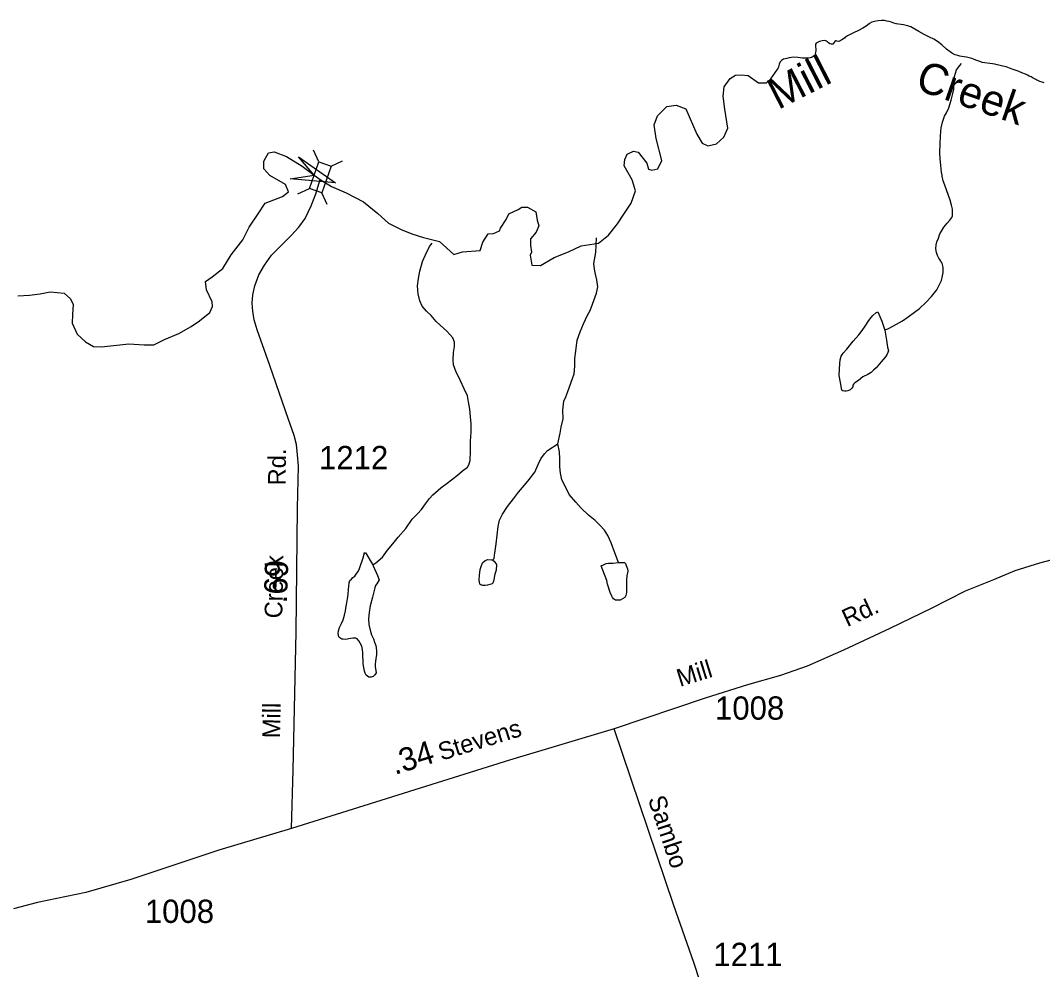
# Model space of a CAD drawing. Extents: x 2206922 to 2357709, y 510027 to 673830.
# Drawn here: x 2241724 to 2247214, y 577247 to 582346 of the extents above; entities that cross this region are included whole.
import ezdxf

# ---------------------------------------------------------------- set-up
doc = ezdxf.new("R2010")
doc.units = 0
for name, color, linetype in [('Exist Boundary Political CountyLine', 7, 'Continuous'), ('Exist Hydrographic Misc Water Feature', 7, 'Continuous'), ('Exist Hydrographic River Shore Label', 7, 'Continuous'), ('Exist Road Secondary Mileage Hundredths English Label', 7, 'Continuous'), ('Exist Road Secondary Structure Standard Bridge Attributed CELL', 7, 'Continuous'), ('Exist Road Secondary Structure Standard Bridge CELL', 7, 'Continuous'), ('Exist Road Secondary Type 51 Attributed', 7, 'Continuous'), ('Exist Road Secondary Type 51 Label', 7, 'Continuous'), ('Exist Road Secondary Type 51 Number Label', 7, 'Continuous')]:
    doc.layers.add(name, color=color, linetype=linetype)

msp = doc.modelspace()

# ---------------------------------------------------------------- linework, layer by layer
at = {"layer": 'Exist Boundary Political CountyLine'}
for points in [[(2246890, 582120.4), (2246882.8, 582123.4), (2246876.5, 582126.1), (2246866.8, 582129.6), (2246855.5, 582133.1), (2246842.2, 582137.7), (2246833.8, 582141.1), (2246826.8, 582143.9), (2246819.7, 582146.1), (2246806.3, 582148.9), (2246792.2, 582151), (2246780.3, 582152.6), (2246770.2, 582154.6), (2246758.5, 582157.9), (2246744.2, 582162.5), (2246736, 582165.6), (2246729.8, 582168.7), (2246724.3, 582172.1), (2246698.5, 582192.2), (2246672.2, 582215.5), (2246649.3, 582234.1), (2246630.6, 582245.1), (2246607, 582256.9), (2246578.3, 582271.7), (2246549.6, 582287.5), (2246527, 582300.2), (2246506.5, 582311.7), (2246499, 582314.4), (2246491, 582317.1), (2246481.7, 582319.8), (2246467.6, 582322.5), (2246454.7, 582323.8), (2246440.9, 582325.8), (2246430.1, 582328.4), (2246427.6, 582328.9), (2246415.3, 582332.7), (2246403.2, 582336.5), (2246390.7, 582340.1), (2246378, 582343), (2246365.1, 582345.3), (2246348, 582346.5), (2246331, 582345), (2246311.3, 582341.3), (2246296.6, 582336.4), (2246285.1, 582329.7), (2246274.4, 582321.8), (2246266, 582315.6), (2246257.2, 582309.7), (2246249, 582304.5), (2246225.2, 582292.2), (2246198.8, 582279.8), (2246167, 582263.3), (2246160, 582259.3), (2246154.5, 582255.9), (2246149.3, 582252.1), (2246135, 582241.8), (2246120, 582233.5), (2246108.5, 582234.9), (2246106.1, 582236), (2246104.4, 582236.1), (2246097.3, 582232.9), (2246092.3, 582225.9), (2246086.6, 582219.8), (2246079, 582218.4), (2246070.8, 582220.9), (2246064.2, 582226.1), (2246061.2, 582229.4), (2246058.1, 582232.3), (2246054.2, 582234.9), (2246042.7, 582239), (2246030.4, 582237.7), (2246016.5, 582232.9), (2246005.8, 582228.7), (2245997.2, 582223.8), (2245994.5, 582218.1), (2245994.9, 582214.6), (2245994.9, 582204.9), (2245995.5, 582194.1), (2245996, 582184.6), (2245994.9, 582175), (2245993.1, 582167.2), (2245990, 582159.9), (2245985.7, 582154.6), (2245976.5, 582149.4), (2245964.8, 582146), (2245951.1, 582143.7), (2245924, 582143.3), (2245900, 582146.8), (2245877, 582148.6), (2245864.9, 582147.4), (2245852.8, 582145.1), (2245840.3, 582142.6), (2245831.1, 582140.7), (2245822.3, 582137.9), (2245813.3, 582133.3), (2245803.8, 582123.2), (2245798.7, 582110.8), (2245795.8, 582097.8), (2245794.2, 582092.5), (2245792.8, 582087.3)], [(2247222, 582011.3), (2247211.1, 582014.6), (2247199.4, 582018.8), (2247189.2, 582023.3), (2247184, 582026.2), (2247178.1, 582029.4), (2247170.9, 582033.3), (2247163.7, 582037.1), (2247152, 582043), (2247142.4, 582047.9), (2247132.6, 582053.1), (2247122.9, 582057.8), (2247103.4, 582065.8), (2247082.5, 582073.2), (2247056.9, 582082.6), (2247036.2, 582090.6), (2247019, 582096.6), (2247000.9, 582101.3), (2246993.3, 582102.9), (2246985.7, 582104.4), (2246979.2, 582105.8), (2246969.8, 582108.2), (2246958.5, 582110.9), (2246945.4, 582113.3), (2246890, 582120.4)], [(2244397.8, 581330.3), (2244416.9, 581342.5), (2244447.5, 581342.5), (2244491.8, 581318), (2244499.5, 581273.7), (2244508.7, 581243.1), (2244493.4, 581209.5), (2244462.8, 581172.8), (2244462.8, 581137.6), (2244468.9, 581101), (2244462.2, 581084.7), (2244470.4, 581030.6), (2244517.8, 581029.1), (2244589.7, 581073.4), (2244667.6, 581104), (2244734.9, 581136.1), (2244828.1, 581149.9), (2244881.6, 581192.7), (2244930.9, 581253.6), (2244965.3, 581305.2), (2245003.9, 581363.9), (2245026.9, 581431.1), (2245010, 581489.2), (2244966.4, 581565), (2244969.3, 581599.4), (2244981.8, 581628.3), (2245016.9, 581643.6), (2245042.3, 581637.9), (2245088.8, 581579.4), (2245096.4, 581547.3), (2245114.8, 581541.2), (2245146.9, 581548.8), (2245168.3, 581594.7), (2245137.7, 581712.4), (2245127, 581785.8), (2245145.3, 581834.7), (2245196.5, 581883.6), (2245245.4, 581891.2), (2245297.4, 581871.4), (2245357.4, 581735.4), (2245386.1, 581686.4), (2245415.1, 581672.7), (2245462.5, 581683.4), (2245502.3, 581720), (2245523.7, 581767.4), (2245506.8, 581869.8), (2245498.4, 581940.2), (2245504.5, 581990.6), (2245535.1, 582034.9), (2245564.2, 582051.8), (2245594.7, 582054.8), (2245632.4, 582050.7), (2245688, 582012), (2245730.8, 582010.5), (2245753.7, 582031.9), (2245792.8, 582087.3)], [(2243130.6, 581400.6), (2243164.3, 581425), (2243147.4, 581464.8), (2243063.4, 581513.7), (2243031.3, 581548.8), (2243031.3, 581590.1), (2243055.7, 581635), (2243087.2, 581640.8), (2243153.1, 581615), (2243236.2, 581563.4), (2243302.1, 581514.7), (2243333.6, 581491.7), (2243393.7, 581454.5), (2243474, 581420.1), (2243565.6, 581371.4), (2243643, 581308.3), (2243700.2, 581256.7), (2243769, 581222.3), (2243826.3, 581199.4), (2243889.3, 581179.3), (2243975.2, 581159.3), (2244051.6, 581088.7), (2244099, 581102.5)], [(2241709, 580867.1), (2241772.5, 580870.1), (2241829, 580877.8), (2241882.5, 580888.5), (2241958.9, 580880.8), (2241992.6, 580850.3), (2242006.3, 580819.7), (2242003.3, 580766.2), (2242001.7, 580720.3), (2242028.8, 580660.5), (2242073.6, 580619.5), (2242116.4, 580595), (2242158.4, 580591.9), (2242306.7, 580608.8), (2242387.7, 580602.6), (2242439.7, 580602.6), (2242497, 580631.7), (2242575, 580665), (2242640.9, 580702.3), (2242685.8, 580732.6), (2242740.8, 580776.9), (2242754.6, 580809), (2242753.1, 580835), (2242723.3, 580899.2), (2242717.1, 580943.5), (2242753.8, 580969.5), (2242810.4, 581013.8), (2242856.2, 581087.2), (2242918.9, 581168.2), (2242952.5, 581235.5), (2243000.7, 581307.3), (2243038.9, 581363.9), (2243084.8, 581382.2), (2243130.6, 581400.6)], [(2244099, 581102.5), (2244192.2, 581110.1), (2244207.5, 581154.5), (2244235.9, 581199.4), (2244264.6, 581202.3), (2244296.1, 581216.6), (2244301.8, 581230.9), (2244333.1, 581276.3), (2244347.4, 581307.8), (2244397.8, 581330.3)]]:
    msp.add_lwpolyline(points, dxfattribs=at)
at = {"layer": 'Exist Hydrographic Misc Water Feature'}
for points in [[(2246367.3, 580682.9), (2246393.1, 580695.2), (2246460.8, 580731.7), (2246492.6, 580754), (2246526.2, 580778.1), (2246552.3, 580798.6), (2246587.7, 580830.9), (2246617.5, 580863), (2246645.6, 580899.3), (2246670.8, 580949.4), (2246676.5, 580973.7), (2246680.4, 580991.3), (2246680.2, 581005.6), (2246680, 581017.3), (2246678.4, 581027.3), (2246673.9, 581041.4), (2246670.2, 581049.3), (2246668.1, 581053.2), (2246662, 581061.5), (2246656, 581069.3), (2246649.9, 581083.2), (2246643.5, 581099.1), (2246641.3, 581119.3), (2246643.3, 581141.3), (2246646.8, 581157.4), (2246654.8, 581177.3), (2246662.8, 581199.2), (2246670.6, 581213.4), (2246684.5, 581235.3), (2246702.2, 581257.8), (2246715.9, 581273.9), (2246725.9, 581287.8), (2246730.3, 581295.7), (2246729.6, 581307.9), (2246729.8, 581331.8), (2246725.3, 581353.6), (2246717.3, 581381.6), (2246688.6, 581461.3), (2246680.6, 581485.3), (2246674.5, 581509.3), (2246674.1, 581515), (2246672, 581531.1), (2246667.9, 581567.1), (2246663.6, 581605), (2246663, 581635.1), (2246664.6, 581683.1), (2246666.5, 581727.1), (2246670, 581769.1), (2246675.9, 581799), (2246687.6, 581831.3), (2246697.4, 581849.3), (2246711, 581877.3), (2246723.3, 581917.2), (2246732.7, 581953.5), (2246736.6, 581977.6), (2246738.2, 582007.4), (2246741.5, 582045.4), (2246751.4, 582081.7), (2246769.2, 582103.7), (2246779.3, 582115.6)], [(2244611, 580071), (2244622.5, 580129.3), (2244628.3, 580161.3), (2244639.7, 580205.4), (2244637.5, 580253.2), (2244643, 580301.4), (2244652.7, 580323.5), (2244664.6, 580353.3), (2244689.8, 580421.7), (2244697.6, 580447.7), (2244701.7, 580489.6), (2244701.1, 580529.9), (2244706.8, 580569.6), (2244714, 580627.7), (2244730.2, 580673.9), (2244747.8, 580715.9), (2244769.5, 580762), (2244783.1, 580788), (2244797, 580822.4), (2244818.6, 580880.4), (2244824.3, 580914.4), (2244820, 580952.4), (2244811.8, 580982.4), (2244807.5, 581010.2), (2244803, 581040), (2244814.4, 581100.4), (2244817.5, 581178.2)], [(2243616.7, 579421.3), (2243632.7, 579431.4), (2243668, 579461.8), (2243695.7, 579500.2), (2243723.8, 579534.1), (2243753.3, 579570.6), (2243792.9, 579616.9), (2243828.6, 579667.1), (2243856.7, 579695.3), (2243878, 579719.3), (2243900.1, 579749.6), (2243921.7, 579777.5), (2243939.5, 579798), (2243981.3, 579834.3), (2244015, 579860.4), (2244038.9, 579878.7), (2244070.5, 579902.7), (2244098.2, 579926.9), (2244124.2, 579945.3), (2244132, 579959.1), (2244140, 579981.5), (2244141.7, 580031.5), (2244141.3, 580085.5), (2244145, 580135.3), (2244144.1, 580179.1), (2244141.9, 580217.2), (2244137.6, 580257.2), (2244131, 580297.1), (2244124.9, 580329.2), (2244107, 580366.9), (2244086.7, 580410.8), (2244078.1, 580428.8), (2244064, 580456.4), (2244049.8, 580496.3), (2244047.6, 580520.6), (2244049.4, 580562.5), (2244055.1, 580594.5), (2244054.9, 580618.4), (2244046.7, 580640.3), (2244014.3, 580676), (2243977.8, 580709.9), (2243956.1, 580729.4), (2243929.4, 580761.4), (2243905.5, 580784.9), (2243881.3, 580810.8), (2243868.7, 580840.7), (2243860.8, 580876.8), (2243856.4, 580920.4), (2243862, 580960.6), (2243869.6, 580998.8), (2243883.3, 581050.6), (2243898.7, 581086.8), (2243920.8, 581130.9), (2243934.6, 581149.1)], [(2246367.3, 580682.9), (2246375.7, 580629.3), (2246381.7, 580591.1), (2246386, 580571.4), (2246380, 580553.2), (2246370.2, 580539.4), (2246346.8, 580511.3), (2246320.8, 580480.7), (2246305, 580466.9), (2246293.1, 580454.5), (2246275.2, 580444.6), (2246249, 580432.3), (2246225.2, 580412), (2246205.3, 580400), (2246199.6, 580393.9), (2246195.5, 580386), (2246194, 580377.7), (2246189.7, 580369.9), (2246179.9, 580361.6), (2246167.8, 580355.7), (2246159.8, 580353.7), (2246149.5, 580353.6), (2246142, 580355.6), (2246135.6, 580359.4), (2246127.8, 580401.1), (2246121.5, 580439.4), (2246123.1, 580473.2), (2246124.7, 580503.3), (2246126.4, 580523.4), (2246132.3, 580543.2), (2246142.2, 580559.5), (2246162.3, 580579.6), (2246197.5, 580623.7), (2246227.1, 580657.8), (2246245.3, 580680.2), (2246261.1, 580704.2), (2246280.6, 580734.5), (2246292.7, 580750.6), (2246302.3, 580760.5), (2246318.3, 580774.7), (2246328.3, 580780.9), (2246350.5, 580730.9), (2246367.3, 580682.9)], [(2244257.9, 579448.6), (2244262, 579450.5), (2244268, 579454.8), (2244270, 579472.8), (2244272.1, 579484.7), (2244279.5, 579534.6), (2244288.9, 579626.9), (2244296.7, 579660.6), (2244312.3, 579692.7), (2244339.8, 579735.2), (2244371.5, 579775.4), (2244399.2, 579811.4), (2244430.6, 579850), (2244456.4, 579879.8), (2244486.2, 579918.3), (2244503.8, 579960.2), (2244519.8, 579990.3), (2244539.5, 580018.6), (2244555.3, 580034.8), (2244611, 580071)], [(2244936, 579434), (2244915.7, 579485.7), (2244897.1, 579539.6), (2244878.6, 579579.7), (2244860.8, 579607.5), (2244836, 579635.2), (2244810.3, 579659), (2244774.1, 579688.8), (2244735.5, 579726.2), (2244707.4, 579758.1), (2244670.9, 579799.6), (2244650.8, 579839.6), (2244632.4, 579877.6), (2244624.4, 579913.3), (2244620.3, 579947.2), (2244621.5, 579991.2), (2244619.4, 580029.2), (2244611, 580071)], [(2243616.7, 579421.3), (2243618.6, 579415.3), (2243641.1, 579363.6), (2243651.2, 579339.9), (2243637.7, 579319.6), (2243631.7, 579309.5), (2243628, 579297.5), (2243614.1, 579247.7), (2243602.2, 579201.2), (2243596.6, 579165.2), (2243593, 579131.3), (2243595.2, 579101.3), (2243601.6, 579069.5), (2243609.8, 579045.6), (2243620.2, 579023.7), (2243626.2, 579005.8), (2243632.5, 578987.8), (2243636.2, 578961.7), (2243636.8, 578937.7), (2243632.7, 578917.7), (2243630.9, 578901.7), (2243629, 578887.8), (2243629.2, 578873.9), (2243633.1, 578853.9), (2243633.8, 578841.6), (2243627.4, 578829.6), (2243617.6, 578821.8), (2243607.5, 578817.6), (2243595.6, 578817.4), (2243587.2, 578823.5), (2243581.5, 578829.3), (2243575.5, 578839.5), (2243571.6, 578849.4), (2243565.1, 578889.3), (2243562.4, 578949.3), (2243560.6, 578967), (2243556.5, 578985.1), (2243548.5, 579000.9), (2243541.9, 579012.8), (2243532.1, 579022.8), (2243524.3, 579026.8), (2243509.7, 579026.6), (2243498, 579024.7), (2243467.9, 579020.3), (2243458, 579022.2), (2243450, 579022.2), (2243440, 579028.2), (2243434, 579034), (2243429.7, 579052.1), (2243431.8, 579066), (2243437.7, 579084.1), (2243447.4, 579106.2), (2243457, 579126.2), (2243464.8, 579150.2), (2243468.9, 579174.3), (2243472.4, 579198.5), (2243476.3, 579216.6), (2243480, 579238.3), (2243483.9, 579264.5), (2243485.7, 579288.5), (2243489.2, 579324.5), (2243493.3, 579336.5), (2243501.5, 579344.6), (2243509.3, 579352.7), (2243518.9, 579360.6), (2243531, 579376.6), (2243537, 579384.6), (2243544.8, 579400.9), (2243552.8, 579422.8), (2243558.7, 579443), (2243564.2, 579459.2), (2243570.2, 579479), (2243570.4, 579485), (2243576.3, 579485), (2243583.9, 579475.3), (2243608.3, 579435.5), (2243616.7, 579421.3)], [(2244257.9, 579448.6), (2244268.2, 579440.6), (2244280.5, 579423), (2244278.4, 579392.9), (2244272.5, 579370.6), (2244265.1, 579332.8), (2244261.2, 579322.8), (2244257.1, 579318.6), (2244245.4, 579314.7), (2244233.1, 579312.5), (2244219.2, 579310.5), (2244207.3, 579310.3), (2244197.2, 579314.2), (2244191.1, 579318), (2244189.5, 579328), (2244187.2, 579340.1), (2244189, 579366.2), (2244192.7, 579396), (2244198.3, 579412.2), (2244206.3, 579432.1), (2244220.2, 579444.2), (2244234.2, 579450.6), (2244257.9, 579448.6)], [(2244936, 579434), (2244968, 579434.4), (2244974.2, 579428.2), (2244978.1, 579418.3), (2244984.4, 579400.3), (2244986.3, 579386.7), (2244980.5, 579362.4), (2244978.7, 579338.3), (2244979.1, 579274.6), (2244977.1, 579264.4), (2244975.4, 579256.6), (2244969.5, 579246.5), (2244957.4, 579238.6), (2244945.3, 579232.3), (2244931.7, 579232.3), (2244919.4, 579232.1), (2244909.8, 579238), (2244903.4, 579245.9), (2244899.5, 579253.7), (2244891.1, 579272), (2244877.2, 579317.6), (2244872.9, 579337.7), (2244870.6, 579345.7), (2244868.8, 579351.7), (2244860.6, 579369.5), (2244842.3, 579415.3), (2244856.1, 579421.3), (2244870, 579427.7), (2244881.7, 579429.6), (2244906.1, 579430), (2244936, 579434)]]:
    msp.add_lwpolyline(points, dxfattribs=at)
at = {"layer": 'Exist Road Secondary Structure Standard Bridge Attributed CELL'}
msp.add_lwpolyline([(2243216.5, 581613.7), (2243415.7, 581473.1), (2243172.9, 581495.2), (2243301.3, 581515.2)], close=True, dxfattribs=at)
at = {"layer": 'Exist Road Secondary Structure Standard Bridge CELL'}
for p, q in [((2243326.8, 581586.3), (2243297.3, 581648.6)), ((2243391.8, 581563), (2243454.2, 581592.6)), ((2243213.3, 581414.6), (2243275.7, 581444.1)), ((2243371.7, 581358), (2243342.2, 581420.3))]:
    msp.add_line(p, q, dxfattribs=at)
msp.add_lwpolyline([(2243275.7, 581444.1), (2243326.5, 581586.4), (2243393, 581562.6), (2243342.2, 581420.3)], close=True, dxfattribs=at)
at = {"layer": 'Exist Road Secondary Type 51 Attributed'}
for points in [[(2243178.8, 578004.9), (2243187.9, 578320.3), (2243204.2, 579059.6), (2243212.3, 579725.8), (2243217.7, 579950.6), (2243212.3, 580012.8), (2243206.9, 580067), (2243193.4, 580115.8), (2243160.9, 580207.8), (2243131.1, 580294.5), (2243063.4, 580492.2), (2242995.8, 580684.4), (2242979.5, 580738.6), (2242971.4, 580784.6), (2242968.7, 580828), (2242971.4, 580871.3), (2242982.2, 580920), (2243003.9, 580979.6), (2243033.7, 581031.1), (2243071.6, 581085.2), (2243177.1, 581190.8), (2243219.8, 581235.6), (2243252.9, 581282.9), (2243285.4, 581350.6), (2243309.7, 581415.6), (2243333.6, 581491.7)], [(2250816.1, 580369.9), (2250160.7, 580201.7), (2249845.5, 580121.4), (2249289.5, 579978), (2248883.8, 579866.3), (2248617.3, 579795.7), (2248179.4, 579679.8), (2247524.1, 579515.4), (2247197.4, 579429.4), (2247065.5, 579389.2), (2246950.9, 579341.4), (2246798.1, 579280.3), (2246616.5, 579186.6), (2246393, 579079.5), (2246144.6, 578962.9), (2245949.7, 578876.9), (2245806.5, 578827.2), (2245628.8, 578775.6), (2245401.4, 578704.8), (2244913.4, 578539.8)], [(2244913.4, 578539.8), (2244350.5, 578372.1), (2243178.8, 578004.9)], [(2246330.9, 573858.5), (2246168, 573998), (2246085.1, 574327.3), (2246028.6, 574597.4), (2245861, 575355.7), (2245755.1, 575858.9), (2245649.2, 576301.1), (2245562.7, 576632.2), (2245513.3, 576785.8), (2245471, 576898.8), (2245403.9, 577092.1), (2245340.4, 577284.5), (2245233, 577591.6), (2244913.4, 578539.8)], [(2243178.8, 578004.9), (2242789.7, 577887.2), (2242317.1, 577730.6), (2242074.1, 577661.4), (2241815.8, 577606), (2241686.6, 577572.1)]]:
    msp.add_lwpolyline(points, dxfattribs=at)

# ---------------------------------------------------------------- texts
at = {"layer": 'Exist Hydrographic River Shore Label'}
for s, rotation, p in [('Mill', 27.103, (2245793.4, 581864.4)), ('Creek', 340.8014, (2246523.6, 581978.1))]:
    msp.add_text(s, height=167.32, rotation=rotation, dxfattribs=at).set_placement(p)
at = {"layer": 'Exist Road Secondary Mileage Hundredths English Label'}
for s, rotation, p in [('.69', 88.2266, (2243155.3, 579213.3)), ('.34', 17.4023, (2243734.6, 578292))]:
    msp.add_text(s, height=125, rotation=rotation, dxfattribs=at).set_placement(p)
at = {"layer": 'Exist Road Secondary Type 51 Label'}
for s, rotation, p in [('Rd.', 89.6139, (2243148.6, 579847.9)), ('Creek', 88.946, (2243129.8, 579133.1)), ('Rd.', 24.8831, (2246164.3, 579086.1)), ('Mill', 17.1887, (2245266, 578764.8)), ('Mill', 89.0234, (2243118.2, 578488.8)), ('Stevens', 17.2117, (2243984.8, 578368)), ('Sambo', 288.5679, (2245092.9, 578163.2))]:
    msp.add_text(s, height=95, rotation=rotation, dxfattribs=at).set_placement(p)
at = {"layer": 'Exist Road Secondary Type 51 Number Label'}
for s, p in [('1212', (2243327.4, 579935)), ('1008', (2245454.5, 578589.3)), ('1008', (2242391.9, 577497.1)), ('1211', (2245445.6, 577265.4))]:
    msp.add_text(s, height=125, dxfattribs=at).set_placement(p)

doc.saveas('drawing.dxf')
